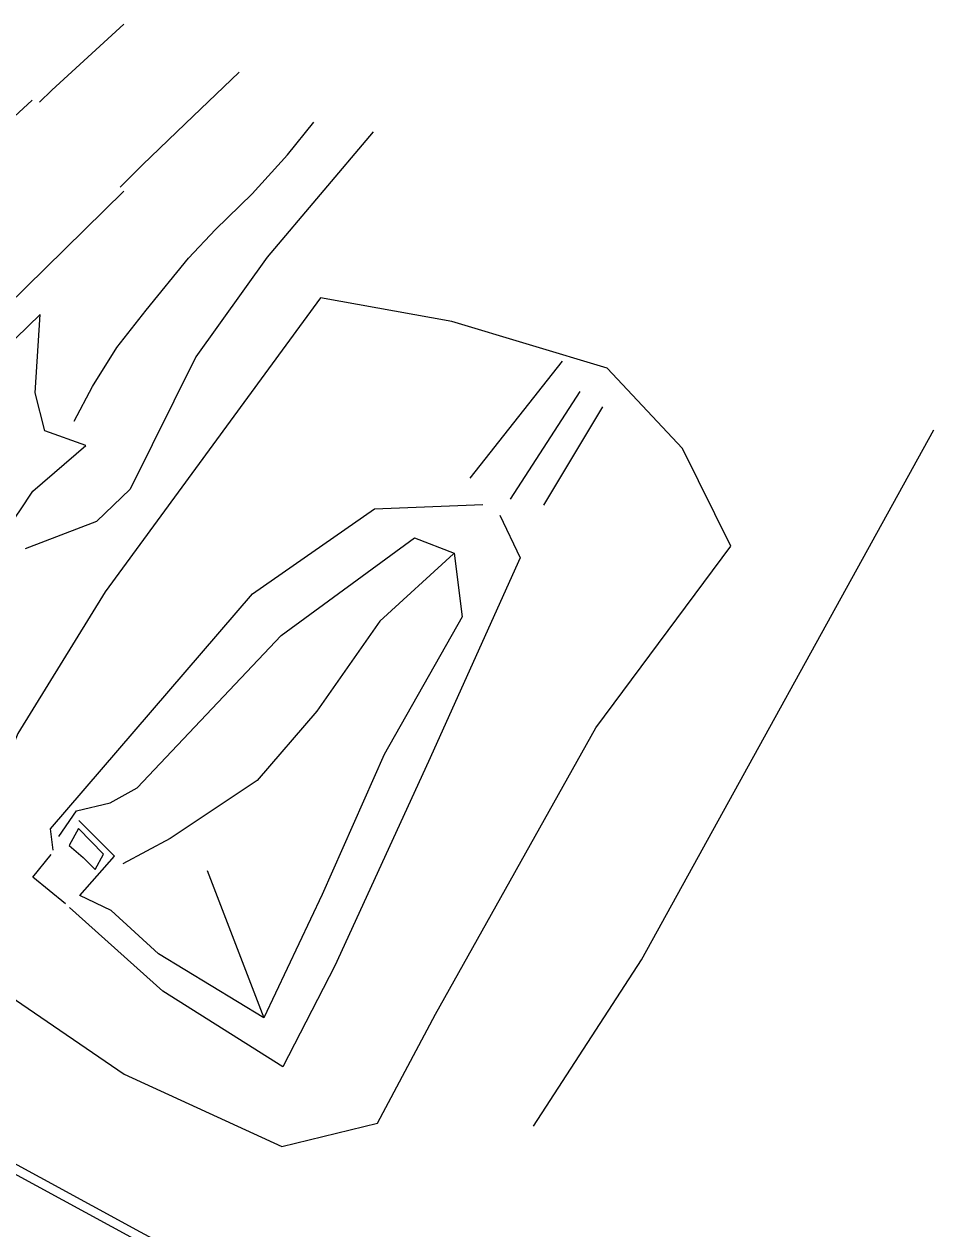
# Model space of a CAD drawing. Extents: x 1762120 to 1766775, y 709485 to 712965.
# Drawn here: x 1765427.6 to 1765511.5, y 710528.7 to 710640 of the extents above; entities that cross this region are included whole.
import ezdxf

# ---------------------------------------------------------------- set-up
doc = ezdxf.new("R2010")
doc.units = 0
for name, color, linetype in [('Exist DTM Breakline', 7, 'Continuous'), ('Exist DTM Breakline Underwater', 7, 'Continuous'), ('Exist DTM Drainline', 7, 'Continuous'), ('Exist Hydro Stream or Body of Water', 7, 'Continuous'), ('Exist Roads EOP', 7, 'Continuous'), ('Exist Roads EOT', 7, 'Continuous'), ('PH Exist DTM Breakline', 7, 'Continuous')]:
    doc.layers.add(name, color=color, linetype=linetype)

msp = doc.modelspace()

# ---------------------------------------------------------------- linework, layer by layer
at = {"layer": 'Exist DTM Breakline'}
for p, q in [((1765477.22, 710608.86), (1765468.69, 710598.06)), ((1765480.96, 710604.64), (1765475.5, 710595.55))]:
    msp.add_line(p, q, dxfattribs=at)
for points in [[(1765481.37, 710608.22), (1765467.04, 710612.51), (1765454.91, 710614.69), (1765435.05, 710587.54), (1765426.99, 710574.46), (1765422.42, 710563.34), (1765423.09, 710555.94), (1765426.76, 710549.88), (1765436.81, 710543), (1765451.36, 710536.33), (1765460.17, 710538.48), (1765465.54, 710548.53), (1765480.33, 710574.99), (1765492.8, 710591.77), (1765488.33, 710600.78), (1765481.37, 710608.22)], [(1765431.39, 710558.74), (1765428.38, 710561.21), (1765430.06, 710563.3)]]:
    msp.add_lwpolyline(points, dxfattribs=at)
at = {"layer": 'Exist DTM Breakline Underwater'}
msp.add_line((1765444.45, 710561.81), (1765449.68, 710548.2), dxfattribs=at)
for points in [[(1765430.77, 710564.94), (1765432.39, 710567.31), (1765435.51, 710568.05), (1765438, 710569.44), (1765451.29, 710583.52), (1765463.59, 710592.53), (1765467.25, 710591.12), (1765467.98, 710585.23), (1765460.81, 710572.54), (1765455.07, 710559.61), (1765449.68, 710548.2), (1765439.96, 710554.11), (1765435.61, 710558.12), (1765432.69, 710559.51)], [(1765467.19, 710591.07), (1765460.39, 710584.85), (1765454.58, 710576.54), (1765449.08, 710570.12), (1765441.03, 710564.77), (1765436.67, 710562.44)], [(1765434.12, 710561.92), (1765434.9, 710563.33), (1765432.57, 710565.7), (1765431.72, 710564.13), (1765433.02, 710563.02), (1765434.12, 710561.92)], [(1765432.69, 710559.51), (1765435.91, 710563.14), (1765432.61, 710566.44)]]:
    msp.add_lwpolyline(points, dxfattribs=at)
at = {"layer": 'Exist DTM Drainline'}
msp.add_line((1765478.86, 710606.04), (1765472.42, 710596.12), dxfattribs=at)
at = {"layer": 'Exist Hydro Stream or Body of Water'}
for points in [[(1765430.25, 710563.69), (1765429.99, 710565.66), (1765448.63, 710587.37), (1765459.9, 710595.22), (1765469.89, 710595.62)], [(1765471.48, 710594.64), (1765473.36, 710590.69), (1765464.89, 710571.89), (1765456.23, 710553.02), (1765451.44, 710543.69), (1765440.37, 710550.66), (1765431.75, 710558.4)]]:
    msp.add_lwpolyline(points, dxfattribs=at)
at = {"layer": 'Exist Roads EOP'}
msp.add_lwpolyline([(1765391.01, 710561.73), (1765398.28, 710580.01), (1765403.56, 710588.07), (1765422.28, 710610.32), (1765436.77, 710624.56)], dxfattribs=at)
at = {"layer": 'Exist Roads EOT'}
msp.add_lwpolyline([(1765372.3, 710572.31), (1765381.24, 710582.96), (1765392.48, 710596.59), (1765416.02, 710621.63), (1765428.31, 710632.97)], dxfattribs=at)
at = {"layer": 'PH Exist DTM Breakline'}
for points in [[(1765428.98, 710632.79), (1765430.13, 710633.88), (1765436.76, 710639.99)], [(1765436.44, 710624.91), (1765438.5, 710626.99), (1765442.43, 710630.78), (1765447.42, 710635.56)], [(1765432.18, 710603.3), (1765433.86, 710606.51), (1765436.12, 710610.12), (1765438.83, 710613.55), (1765442.74, 710618.38), (1765445.24, 710621), (1765448.6, 710624.3), (1765451.87, 710627.92), (1765454.29, 710630.92)], [(1765459.78, 710630.03), (1765450, 710618.47), (1765443.41, 710609.24), (1765437.34, 710597.03), (1765434.24, 710594.05), (1765427.65, 710591.52)], [(1765439.19, 710526.98), (1765438.09, 710527.58), (1765411.99, 710541.77), (1765410.16, 710542.77), (1765408.54, 710554.85), (1765407.59, 710559.7), (1765405.74, 710569.84), (1765406.3, 710570.66), (1765412.8, 710577.88), (1765418.48, 710584.32), (1765424.3, 710590.93), (1765427.16, 710595.02), (1765428.38, 710596.84), (1765433.26, 710601.08), (1765429.46, 710602.42), (1765428.58, 710605.93), (1765429.05, 710613.15), (1765424.5, 710608.76)], [(1765474.58, 710538.21), (1765484.54, 710553.57), (1765511.54, 710602.51)], [(1765469.54, 710527.23), (1765439.5, 710527.76), (1765438.29, 710528.42), (1765424.55, 710535.89), (1765412.23, 710542.59)]]:
    msp.add_lwpolyline(points, dxfattribs=at)

doc.saveas('drawing.dxf')
